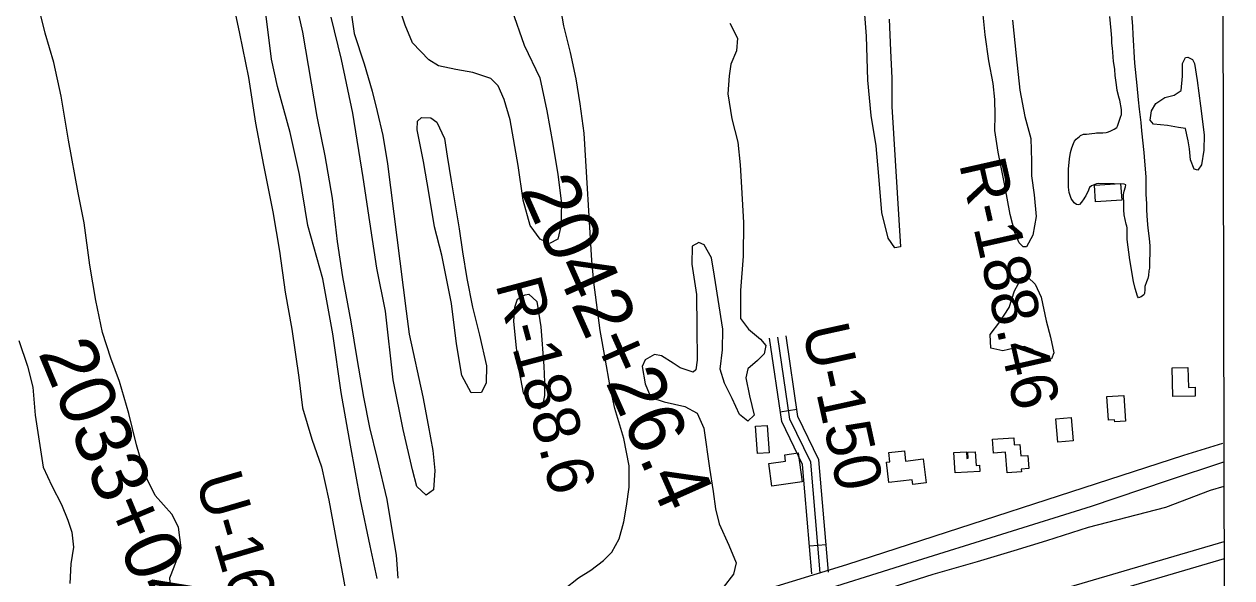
# Model space of a CAD drawing. Extents: x 3324104 to 3361979, y 612876 to 638273.
# Drawn here: x 3357649 to 3359808, y 624575 to 625565 of the extents above; entities that cross this region are included whole.
import ezdxf

# ---------------------------------------------------------------- set-up
doc = ezdxf.new("R2010")
doc.units = 0
for name, color, linetype in [('V-BLDG-OTLN', 7, 'Continuous'), ('V-GRID-FRAM', 7, 'Continuous'), ('V-LEVE-TOET', 7, 'Continuous'), ('V-RIVR-RANG-IDEN', 7, 'Continuous'), ('V-ROAD-CNTR', 7, 'Continuous'), ('V-SITE-VEGE', 7, 'Continuous'), ('V-SURV-IDEN', 7, 'Continuous'), ('V-SURV-LINE', 7, 'Continuous'), ('V-TOPO-SHOR', 7, 'Continuous')]:
    doc.layers.add(name, color=color, linetype=linetype)

msp = doc.modelspace()

# ---------------------------------------------------------------- linework, layer by layer
at = {"layer": 'V-BLDG-OTLN'}
for points in [[(3359610.7, 625250.3), (3359563.8, 625247.4), (3359562, 625277.3), (3359608.8, 625280.3)], [(3359729, 624951.3), (3359729.8, 624915.7), (3359741.8, 624915.9), (3359742.1, 624900.3), (3359701.9, 624899.5), (3359700.8, 624950.7)], [(3359587.3, 624857.2), (3359584.4, 624899.2), (3359614.5, 624901.3), (3359617.7, 624855.2), (3359598.2, 624853.9), (3359597.9, 624858)], [(3358976.8, 624847.8), (3358980.4, 624798.9), (3358960, 624797.3), (3358956.4, 624846.3)], [(3359496.5, 624817.8), (3359492.9, 624859.7), (3359520.3, 624862.1), (3359523.9, 624820.2)], [(3359405.7, 624763), (3359402.8, 624800), (3359381.8, 624798.4), (3359379.9, 624822.9), (3359417.6, 624825.8), (3359418.6, 624812.8), (3359428.7, 624813.6), (3359430.3, 624793.1), (3359442.8, 624794.1), (3359444.6, 624770.8), (3359430.9, 624769.7), (3359431.3, 624765)], [(3359256, 624787.7), (3359261, 624745.1), (3359237.4, 624742.3), (3359236.4, 624750.5), (3359194.7, 624745.6), (3359190.4, 624781.9), (3359196.4, 624782.6), (3359194.5, 624799.1), (3359222.3, 624802.4), (3359224.5, 624784)], [(3359349, 624800.6), (3359350.5, 624776.1), (3359356.8, 624776.5), (3359357.4, 624765.6), (3359312.9, 624762.9), (3359310.7, 624799.1), (3359333, 624800.5), (3359333.7, 624788.7), (3359336.4, 624788.9), (3359335.8, 624799.8)], [(3359039.3, 624746.6), (3358985.5, 624739.4), (3358980.1, 624779.9), (3359009.9, 624783.9), (3359008.3, 624795.4), (3359032.4, 624798.6)]]:
    msp.add_lwpolyline(points, close=True, dxfattribs=at)
at = {"layer": 'V-GRID-FRAM'}
msp.add_lwpolyline([(3328194.1, 636440.7), (3359767.9, 636495.9), (3359807.6, 618312.1), (3328217.9, 618256.9), (3328194.1, 636440.7)], dxfattribs=at)
at = {"layer": 'V-LEVE-TOET'}
msp.add_lwpolyline([(3359793.5, 624738.8), (3359769, 624731.3), (3359688.9, 624701.1), (3359550.8, 624665.1), (3359476.2, 624641.2), (3359417.7, 624623.6), (3359352.1, 624603.8), (3359273.3, 624581.3), (3359196, 624556.7), (3359115.1, 624531.3), (3359046.8, 624508.1), (3358864.8, 624455.9), (3358808.3, 624439), (3358629.2, 624387.6), (3358542, 624362.2), (3358457, 624335.5), (3358284.8, 624279.9), (3358184.4, 624245.4), (3358102.8, 624217.3), (3358017.1, 624190.5), (3357952.9, 624172.9), (3357881.1, 624150.3), (3357810.7, 624127.1)], dxfattribs=at)
at = {"layer": 'V-ROAD-CNTR'}
for p, q in [((3359000.4, 624872.3), (3359030.1, 624876.6)), ((3359052.4, 624632.5), (3359082.3, 624635))]:
    msp.add_line(p, q, dxfattribs=at)
for points in [[(3359056.6, 624582.6), (3359040.2, 624778), (3359003, 624854.6), (3358981.1, 625003.6)], [(3359071.5, 624583.9), (3359054.9, 624782.1), (3359017.5, 624859.1), (3358996, 625005.8)], [(3359086.5, 624585.1), (3359069.6, 624786.1), (3359032, 624863.6), (3359010.8, 625007.9)], [(3359791, 624815.2), (3359721.2, 624794.2), (3359118.5, 624598.3), (3358677.7, 624463), (3358086.3, 624278.8), (3357533.4, 624100.8), (3357044.6, 623937.5)]]:
    msp.add_lwpolyline(points, dxfattribs=at)
at = {"layer": 'V-SITE-VEGE'}
for p, q in [((3359591.8, 625554.1), (3359589.7, 625578.6)), ((3359628.4, 625582.8), (3359629.7, 625561.1)), ((3359629.7, 625561.1), (3359630.3, 625546.5)), ((3359592.8, 625540.3), (3359591.8, 625554.1)), ((3359593.1, 625532), (3359592.8, 625540.3)), ((3359630.3, 625546.5), (3359633.6, 625495.3)), ((3359594.2, 625521.4), (3359593.1, 625532)), ((3359594.9, 625515.9), (3359594.2, 625521.4)), ((3359595.5, 625506.4), (3359594.9, 625515.9)), ((3359596.2, 625498.9), (3359595.5, 625506.4)), ((3359598.4, 625484.3), (3359596.2, 625498.9)), ((3359633.6, 625495.3), (3359637.9, 625455.4)), ((3359599.1, 625473.3), (3359598.4, 625484.3)), ((3359601.2, 625456.7), (3359599.1, 625473.3)), ((3359602.7, 625446.4), (3359601.2, 625456.7)), ((3359637.9, 625455.4), (3359640.3, 625429.8)), ((3359606.1, 625433), (3359602.7, 625446.4)), ((3359607.2, 625429), (3359606.1, 625433)), ((3359610.1, 625412.8), (3359607.2, 625429)), ((3359640.3, 625429.8), (3359642.1, 625413.2)), ((3359610.4, 625406.1), (3359610.1, 625412.8)), ((3359610.4, 625403.4), (3359610.4, 625406.1)), ((3359642.1, 625413.2), (3359644.9, 625389.6)), ((3359601.9, 625380.2), (3359603.1, 625383)), ((3359603.1, 625383), (3359605.9, 625392)), ((3359605.9, 625392), (3359608.4, 625398.7)), ((3359608.4, 625398.7), (3359610.4, 625403.4)), ((3359644.9, 625389.6), (3359646.3, 625374.2)), ((3359529.1, 625359.5), (3359535.1, 625364.5)), ((3359535.1, 625364.5), (3359537.1, 625366.1)), ((3359537.1, 625366.1), (3359542.6, 625368.4)), ((3359542.6, 625368.4), (3359547.7, 625368.7)), ((3359547.7, 625368.7), (3359557.2, 625369.8)), ((3359557.2, 625369.8), (3359562.7, 625370.1)), ((3359562.7, 625370.1), (3359565.5, 625370.8)), ((3359565.5, 625370.8), (3359576.9, 625371.1)), ((3359576.9, 625371.1), (3359582.8, 625371.4)), ((3359582.8, 625371.4), (3359585.6, 625372.2)), ((3359585.6, 625372.2), (3359590.3, 625373.7)), ((3359590.3, 625373.7), (3359597.5, 625377.5)), ((3359597.5, 625377.5), (3359601.9, 625380.2)), ((3359646.3, 625374.2), (3359650.5, 625335.5)), ((3359519, 625335.6), (3359521.4, 625343.8)), ((3359521.4, 625343.8), (3359524.3, 625351.7)), ((3359524.3, 625351.7), (3359526.3, 625356)), ((3359526.3, 625356), (3359529.1, 625359.5)), ((3359515.8, 625306.1), (3359517.3, 625324.6)), ((3359517.3, 625324.6), (3359519, 625335.6)), ((3359650.5, 625335.5), (3359651.5, 625320.5)), ((3359651.5, 625320.5), (3359653.9, 625292.5)), ((3359515.7, 625292.7), (3359515.8, 625306.1)), ((3359515.8, 625273.8), (3359515.7, 625292.7)), ((3359556.8, 625276), (3359552.9, 625272.9)), ((3359562.8, 625278.7), (3359556.8, 625276)), ((3359565.5, 625279.4), (3359562.8, 625278.7)), ((3359569.5, 625280.2), (3359565.5, 625279.4)), ((3359592.7, 625279.9), (3359569.5, 625280.2)), ((3359597.4, 625279.4), (3359592.7, 625279.9)), ((3359614.8, 625279.2), (3359597.4, 625279.4)), ((3359617.9, 625278), (3359614.8, 625279.2)), ((3359617.5, 625274.1), (3359617.9, 625278)), ((3359653.9, 625292.5), (3359653.7, 625273.2)), ((3359516.9, 625264.3), (3359515.8, 625273.8)), ((3359520.3, 625253.6), (3359516.9, 625264.3)), ((3359525.7, 625245.7), (3359520.3, 625253.6)), ((3359543.1, 625252.9), (3359539.1, 625246.7)), ((3359544.8, 625255.7), (3359543.1, 625252.9)), ((3359546.8, 625258.4), (3359544.8, 625255.7)), ((3359548, 625261.2), (3359546.8, 625258.4)), ((3359550.8, 625266.6), (3359548, 625261.2)), ((3359552, 625270.2), (3359550.8, 625266.6)), ((3359552.9, 625272.9), (3359552, 625270.2)), ((3359613.7, 625253.6), (3359613.8, 625260.7)), ((3359614.4, 625249.7), (3359613.7, 625253.6)), ((3359613.8, 625260.7), (3359614.6, 625263.5)), ((3359614.6, 625263.5), (3359615, 625266.6)), ((3359615, 625266.6), (3359617.5, 625274.1)), ((3359653.7, 625273.2), (3359653.9, 625261)), ((3359653.9, 625261), (3359655.3, 625244.1)), ((3359530, 625242.9), (3359525.7, 625245.7)), ((3359532.8, 625242.4), (3359530, 625242.9)), ((3359535.5, 625242.8), (3359532.8, 625242.4)), ((3359539.1, 625246.7), (3359535.5, 625242.8)), ((3359614.3, 625244.2), (3359614.4, 625249.7)), ((3359614.7, 625241.4), (3359614.3, 625244.2)), ((3359614.6, 625233.5), (3359614.7, 625241.4)), ((3359614.9, 625224.5), (3359614.6, 625233.5)), ((3359655.3, 625244.1), (3359655.2, 625232.6)), ((3359655.2, 625232.6), (3359656.1, 625214.1)), ((3359618.6, 625207.5), (3359614.9, 625224.5)), ((3359656.1, 625214.1), (3359657.1, 625200.7)), ((3359619.8, 625203.9), (3359618.6, 625207.5)), ((3359620.5, 625201.2), (3359619.8, 625203.9)), ((3359620.2, 625179.9), (3359620.5, 625201.2)), ((3359657.1, 625200.7), (3359659.7, 625181.8)), ((3359625.3, 625143.6), (3359620.2, 625179.9)), ((3359659.7, 625181.8), (3359660.7, 625168.8)), ((3359660.7, 625168.8), (3359660.2, 625129)), ((3359631.9, 625105.3), (3359625.3, 625143.6)), ((3359659.3, 625123.9), (3359658.8, 625116)), ((3359660.2, 625129), (3359659.3, 625123.9)), ((3359634.5, 625092.3), (3359631.9, 625105.3)), ((3359654.8, 625104.2), (3359652.3, 625096)), ((3359657.2, 625110.5), (3359654.8, 625104.2)), ((3359658.8, 625116), (3359657.2, 625110.5)), ((3359638.7, 625078.8), (3359634.5, 625092.3)), ((3359650.1, 625081.4), (3359645.4, 625077.9)), ((3359651.7, 625083.8), (3359650.1, 625081.4)), ((3359652.2, 625090.5), (3359651.7, 625083.8)), ((3359652.3, 625096), (3359652.2, 625090.5)), ((3359641, 625075.6), (3359638.7, 625078.8)), ((3359645.4, 625077.9), (3359641, 625075.6))]:
    msp.add_line(p, q, dxfattribs=at)
for points in [[(3357977.4, 625836.5), (3357978.8, 625825.1), (3357979.5, 625818.4), (3357982, 625800.6), (3357988.4, 625770.3), (3357996.9, 625736.1), (3358001.9, 625700.6), (3358016.7, 625630.1), (3358033.7, 625548.5), (3358050, 625469.7), (3358062.7, 625388.1), (3358076.9, 625312.8), (3358093.2, 625229.8), (3358105.3, 625159.4), (3358115.2, 625086.1), (3358127.3, 625019.9), (3358140.1, 624933.4), (3358146.5, 624879), (3358163.4, 624823.2), (3358180.3, 624773.7), (3358193.7, 624713.8), (3358207.9, 624636.4), (3358229.9, 624517.8)], [(3357911.6, 624544.1), (3357909.4, 624575.5), (3357917.1, 624595.1), (3357929.5, 624628.6), (3357924.5, 624665.6), (3357912.6, 624689.3), (3357883.2, 624722.7), (3357865.7, 624757.5), (3357849.5, 624813.3), (3357836, 624869.1), (3357819.1, 624926.2), (3357803.7, 624968), (3357788.9, 625014.1), (3357776.9, 625071.2), (3357766.2, 625134), (3357756.2, 625210), (3357745.6, 625263.7), (3357727.9, 625357.9), (3357715.1, 625436.7), (3357701.7, 625496.7), (3357686.2, 625548.9), (3357667.8, 625624.3), (3357657.3, 625665.4), (3357640.9, 625706.8)], [(3358498.8, 625654.5), (3358542.4, 625527.6), (3358570.5, 625469.1), (3358583.2, 625410.5), (3358593.8, 625350.5), (3358603.1, 625296.2), (3358609.5, 625244.5), (3358608.2, 625204.1), (3358602.7, 625181), (3358588.1, 625173.3), (3358571.3, 625180.9), (3358553.1, 625205.3), (3358541.1, 625250.6), (3358531.8, 625312.7), (3358517.7, 625394.3), (3358507.1, 625430.5), (3358495.9, 625454.9), (3358483.3, 625468.2), (3358451.1, 625478.5), (3358420.4, 625484), (3358389.7, 625490.9), (3358372.2, 625501.3), (3358342.8, 625532), (3358330.2, 625563.3), (3358307.7, 625630.2)], [(3358126.2, 625640.9), (3358146.7, 625550.9), (3358172.3, 625400.3), (3358186.4, 625329.9), (3358199.2, 625253.8), (3358208.5, 625176.4), (3358217.7, 625113.6), (3358232.6, 625032.7), (3358243.3, 624967.2), (3358255.3, 624898.1), (3358265.9, 624843.8), (3358280, 624788), (3358297, 624715.5), (3358305.5, 624664.5), (3358314, 624615.7), (3358316.9, 624574.6)], [(3358230.3, 625607), (3358238.8, 625548.4), (3358256.4, 625494), (3358271.2, 625445.2), (3358279.7, 625409), (3358290.3, 625366.4), (3358298.1, 625315.5), (3358331.6, 625051.9), (3358337.3, 625010.7), (3358361.4, 624899.1), (3358371.3, 624848.2), (3358379.1, 624802.9), (3358382.7, 624767.3), (3358380.7, 624732.4), (3358367.4, 624723.3), (3358350.7, 624738.6), (3358342.9, 624768.6), (3358326.6, 624840.4), (3358308.3, 624929), (3358294.6, 625051.8), (3358279.1, 625129.2), (3358267, 625211.5), (3358254.9, 625291), (3358236.4, 625406.1), (3358215.9, 625502.3), (3358197.6, 625577.6)], [(3358640, 624575.5), (3358661.6, 624588.8), (3358684.6, 624606.3), (3358699.2, 624621), (3358712.4, 624644.8), (3358720.6, 624675.5), (3358725.4, 624703.4), (3358730.2, 624737.6), (3358730.1, 624775.3), (3358720.9, 624824.1), (3358704.7, 624877.8), (3358696.2, 624916.8), (3358687.7, 624967.7), (3358678.5, 625017.3), (3358667.1, 625103.7), (3358663.5, 625142.8), (3358649.6, 625370.2), (3358642.5, 625422.6), (3358635.4, 625467.2), (3358625.5, 625514.6), (3358613.5, 625562), (3358605.7, 625606.7)], [(3359195.2, 625574.3), (3359197.4, 625517.8), (3359199.7, 625468.9), (3359199.8, 625418), (3359215.2, 625166.9), (3359205.4, 625165.4), (3359193.5, 625182.8), (3359182.2, 625228.2), (3359176.4, 625293.7), (3359172.1, 625347.5), (3359162.9, 625401.9), (3359157.1, 625465.3), (3359154.8, 625543.5), (3359149, 625613.9)], [(3359415.7, 625572.1), (3359422.1, 625508.6), (3359428.6, 625447.3), (3359437.8, 625399.8), (3359448.4, 625360.8), (3359449.2, 625320.3), (3359449.2, 625293.8), (3359454.2, 625260.3), (3359457.8, 625221.3), (3359451.6, 625187.8), (3359440.5, 625166.8), (3359434.3, 625166.8), (3359427.3, 625174.4), (3359419.5, 625192.6), (3359411.1, 625224.6), (3359401.8, 625276.9), (3359389.8, 625336.2), (3359384.1, 625375.3), (3359384.7, 625402.5), (3359384, 625430.4), (3359381.1, 625459), (3359373.3, 625499.4), (3359366.9, 625546.2), (3359361.2, 625599.9)], [(3358279.9, 624573.8), (3358267.2, 624632.3), (3358250.2, 624714.6), (3358232.5, 624812.3), (3358215.5, 624906.4), (3358200.6, 625011.7), (3358182.8, 625110.1), (3358156.1, 625204.9), (3358141.2, 625296.2), (3358124.2, 625371.6), (3358101.6, 625453.8), (3358091, 625502.6), (3358080.3, 625589.1)], [(3358910, 625567), (3358924, 625539.9), (3358922, 625517.5), (3358912.3, 625493.8), (3358908.9, 625472.8), (3358906.9, 625440.7), (3358914, 625396.1), (3358924.6, 625354.3), (3358928.9, 625313.8), (3358931.1, 625273.3), (3358934.7, 625210.6), (3358934.2, 625150.6), (3358929.5, 625089.1), (3358929.6, 625038.9), (3358943.7, 625020.1), (3358965.3, 625002), (3358974.4, 624990.9), (3358971.7, 624975.5), (3358959.9, 624963.6), (3358942.5, 624948.9), (3358939, 624932.9), (3358945.4, 624900.8), (3358953.9, 624865.9), (3358942.7, 624855.4), (3358927.3, 624867.2), (3358914.7, 624895.8), (3358900.7, 624923), (3358892.9, 624948.1), (3358897, 624983), (3358897.6, 625020), (3358882.7, 625114.8), (3358877.7, 625147.6), (3358864.4, 625170.6), (3358854.6, 625174.8), (3358842.8, 625168.4), (3358842.1, 625136.3), (3358850.7, 625081.9), (3358851.5, 625022.6), (3358851.7, 624964.7), (3358849.7, 624947.3), (3358844.8, 624943.1), (3358821.7, 624950.7), (3358809.2, 624959), (3358788.2, 624972.2), (3358775.6, 624974.3), (3358758.9, 624965.2), (3358753.4, 624953.3), (3358759, 624921.9), (3358768.9, 624897.5), (3358792.6, 624889.9), (3358829.6, 624881.6), (3358852, 624869.8), (3358863.9, 624842.6), (3358873.9, 624771.5), (3358880.3, 624729.7), (3358884.6, 624698.3), (3358890.9, 624671.8), (3358908.5, 624633.4), (3358921.8, 624602.1), (3358917, 624581.8), (3358898.2, 624558.1)], [(3357639.6, 624999.7), (3357655.1, 624953.7), (3357664.3, 624916), (3357668.6, 624865.8), (3357682.8, 624773), (3357698.2, 624739.6), (3357715.8, 624706.1), (3357727, 624678.3), (3357734.1, 624656.7), (3357736.9, 624630.1), (3357732.1, 624600.1), (3357730.8, 624565.2)], [(3358614.2, 624555.2), (3358640, 624575.5)]]:
    msp.add_lwpolyline(points, dxfattribs=at)
for points in [[(3359741, 625494.9), (3359745.3, 625464.2), (3359751.7, 625418.9), (3359758.1, 625367.2), (3359757.5, 625340), (3359753.4, 625313.5), (3359746.5, 625304.4), (3359740.2, 625305.8), (3359733.8, 625322.5), (3359731.7, 625342.1), (3359729.6, 625356.7), (3359727.4, 625367.2), (3359724.6, 625378.7), (3359712.1, 625380.4), (3359692.5, 625383.8), (3359667.4, 625386.5), (3359661.8, 625393.5), (3359663.8, 625410.2), (3359671.5, 625423.5), (3359687.5, 625434), (3359704.2, 625438.3), (3359716.8, 625446.7), (3359719.5, 625472.5), (3359719.4, 625494.8), (3359725, 625505.3), (3359729.1, 625506), (3359737.5, 625501.9)], [(3358400.3, 625360.6), (3358405.3, 625329.2), (3358412.4, 625285.3), (3358419.5, 625242.1), (3358426.6, 625199.5), (3358432.3, 625158.4), (3358440.1, 625110.2), (3358450, 625059.3), (3358462.7, 625009.1), (3358475.4, 624954.1), (3358474.8, 624924), (3358466.5, 624906.6), (3358447.7, 624905.8), (3358431.5, 624937.2), (3358421.6, 624993.7), (3358413, 625065.5), (3358395.3, 625152), (3358382.6, 625202.9), (3358372.7, 625260.8), (3358362.8, 625319.4), (3358351.4, 625376.5), (3358352.1, 625391.9), (3358359.1, 625398.2), (3358375.8, 625397.5), (3358386.3, 625389.9)], [(3359483.5, 625005.7), (3359489.2, 624977.8), (3359485.1, 624966.7), (3359473.2, 624965.2), (3359450.8, 624983.3), (3359436.1, 624988.9), (3359418.7, 624986), (3359398.5, 624981.1), (3359376.8, 624985.9), (3359375.4, 625010.3), (3359392.8, 625032.7), (3359409.4, 625058.6), (3359419.1, 625088.6), (3359432.3, 625112.3), (3359442.8, 625113.1), (3359456.1, 625100.5), (3359466.6, 625076.9), (3359475.8, 625035)], [(3358565.1, 625069.4), (3358572.2, 625024.1), (3358578, 624953.6), (3358578.8, 624925), (3358578.9, 624901.3), (3358575.4, 624883.9), (3358569.9, 624876.9), (3358564.3, 624878.9), (3358553.1, 624887.3), (3358541.2, 624906.1), (3358534.1, 624943.7), (3358529.1, 624986.3), (3358524.1, 625033.7), (3358526.1, 625058.9), (3358530.9, 625073.5), (3358544.2, 625081.2), (3358551.1, 625082.7)]]:
    msp.add_lwpolyline(points, close=True, dxfattribs=at)
at = {"layer": 'V-SURV-LINE'}
for points in [[(3358993.6, 624405.1), (3359793.8, 624640.4)], [(3359793.8, 624609.2), (3359002.1, 624376.4)]]:
    msp.add_lwpolyline(points, dxfattribs=at)
at = {"layer": 'V-TOPO-SHOR'}
msp.add_lwpolyline([(3355996.4, 623451.8), (3356155, 623531.3), (3356400.8, 623643.9), (3356613.2, 623742.4), (3356803.9, 623822.7), (3356903.1, 623858), (3357072.9, 623915.8), (3357254.5, 623979.2), (3357418.8, 624030.1), (3357740.2, 624135.2), (3357945.6, 624198.7), (3358188.8, 624279.8), (3358327.1, 624320.8), (3358476.7, 624368), (3358599.7, 624405.5), (3358803.7, 624468.3), (3359039.2, 624541), (3359236.3, 624603.1), (3359396.3, 624653.2), (3359557, 624703.3), (3359692.6, 624749.1), (3359793.4, 624782.9)], dxfattribs=at)

# ---------------------------------------------------------------- texts
at = {"layer": 'V-RIVR-RANG-IDEN'}
for s, rotation, p in [('R-188.46', 282.7409, (3359319.7, 625315.8)), ('R-188.6', 284.8854, (3358491, 625100.5)), ('U-150', 282.4183, (3359039.4, 625020.7)), ('U-160', 286.3813, (3357954.5, 624751.3))]:
    msp.add_text(s, height=83, rotation=rotation, dxfattribs=at).set_placement(p)
at = {"layer": 'V-SURV-IDEN'}
for s, rotation, p in [('2042+26.4', 293.9118, (3358535.1, 625268.9)), ('2033+04.7', 292.748, (3357673.2, 624977.5))]:
    msp.add_text(s, height=100, rotation=rotation, dxfattribs=at).set_placement(p)

doc.saveas('drawing.dxf')
